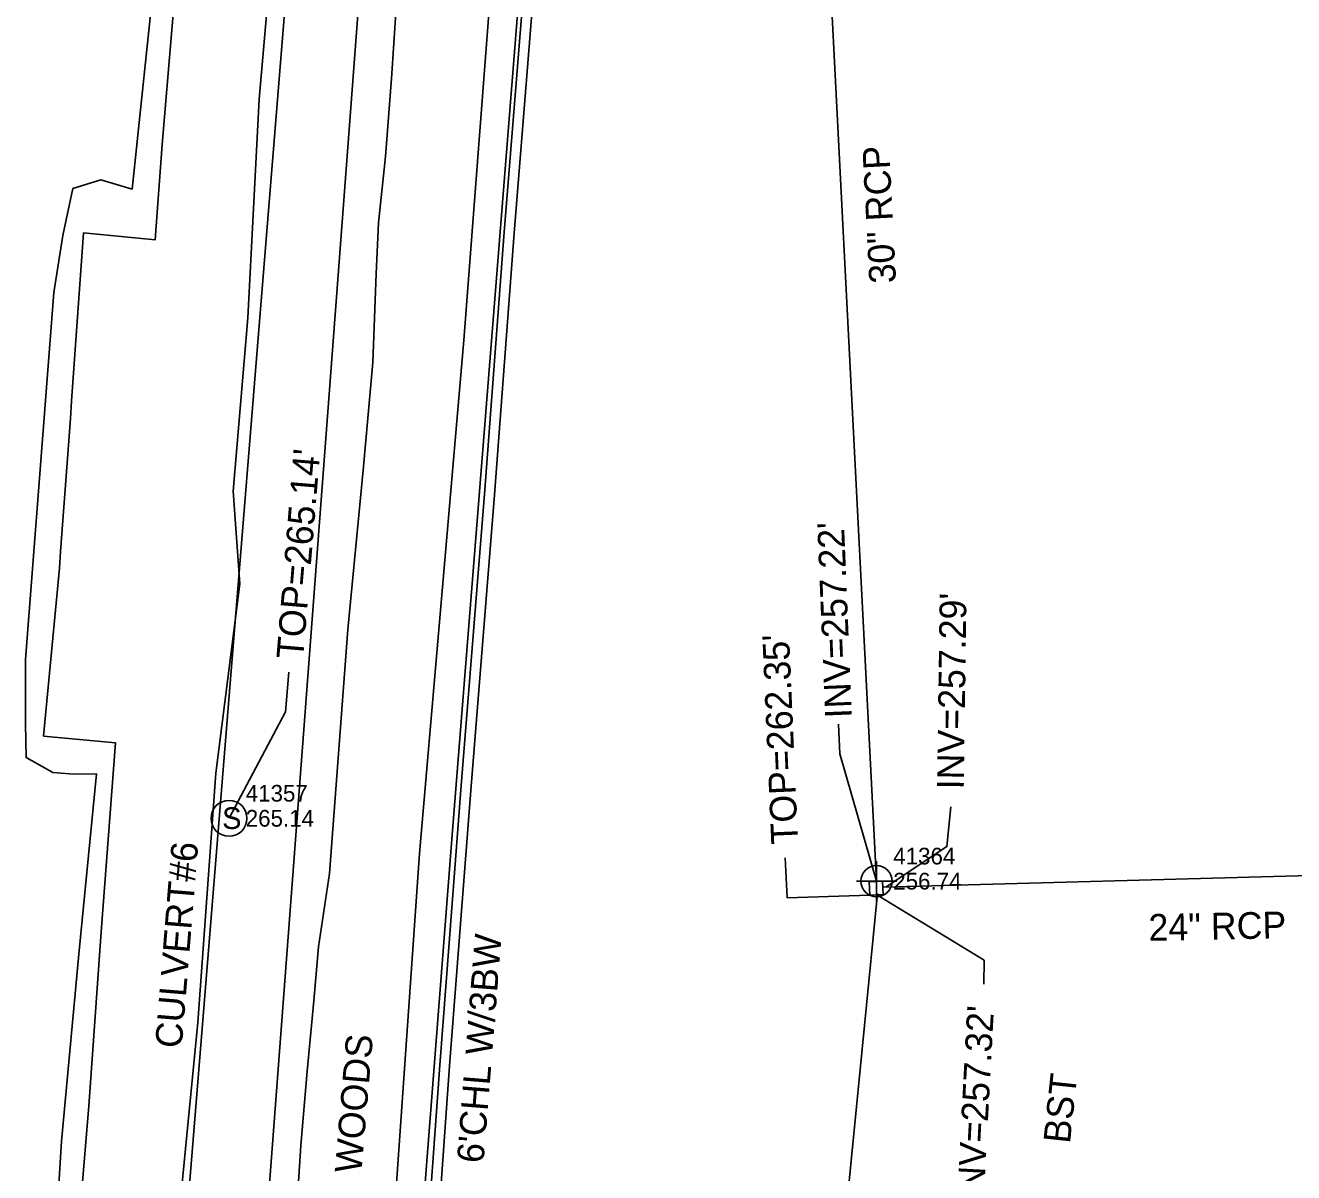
# Model space of a CAD drawing. Extents: x 2100323 to 2109811, y 740376 to 749755.
# Drawn here: x 2105513.9 to 2105703.7, y 742687.9 to 742859.7 of the extents above; entities that cross this region are included whole.
import ezdxf

# ---------------------------------------------------------------- set-up
doc = ezdxf.new("R2010")
doc.units = 0
for name, color, linetype in [('Exist Building', 7, 'Continuous'), ('Exist Other Culture Fence Line', 7, 'Continuous'), ('Exist Other Culture Fence Line Text', 7, 'Continuous'), ('Exist Roads Curbs', 7, 'Continuous'), ('Exist Roads EOP Other', 7, 'Continuous'), ('Exist Roads Soil Text', 7, 'Continuous'), ('Exist Structure Major Box Culvert or Tunnel Topo', 7, 'Continuous'), ('Exist Structure Major Box Culvert or Tunnel Topo Text', 7, 'Continuous'), ('Exist Structure Minor Drop Inlet', 7, 'Continuous'), ('Exist Structure Minor Drop Inlet Leader', 7, 'Continuous'), ('Exist Structure Minor Drop Inlet Top Elevation', 7, 'Continuous'), ('Exist Structure Minor Pipes RCP 18 Inch', 7, 'Continuous'), ('Exist Structure Minor Pipes RCP 18 Inch Invert', 7, 'Continuous'), ('Exist Structure Minor Pipes RCP 18 Inch Leader', 7, 'Continuous'), ('Exist Structure Minor Pipes RCP 24 Inch', 7, 'Continuous'), ('Exist Structure Minor Pipes RCP 24 Inch Invert', 7, 'Continuous'), ('Exist Structure Minor Pipes RCP 24 Inch Text', 7, 'Continuous'), ('Exist Structure Minor Pipes RCP 30 Inch', 7, 'Continuous'), ('Exist Structure Minor Pipes RCP 30 Inch Cogo Elevation', 7, 'Continuous'), ('Exist Structure Minor Pipes RCP 30 Inch Cogo Number', 7, 'Continuous'), ('Exist Structure Minor Pipes RCP 30 Inch Cogo Point CELL', 7, 'Continuous'), ('Exist Structure Minor Pipes RCP 30 Inch Invert', 7, 'Continuous'), ('Exist Structure Minor Pipes RCP 30 Inch Leader', 7, 'Continuous'), ('Exist Structure Minor Pipes RCP 30 Inch Text', 7, 'Continuous'), ('Exist Structure Minor Storm Sewer Manhole CELL', 7, 'Continuous'), ('Exist Structure Minor Storm Sewer Manhole Cogo Elevation', 7, 'Continuous'), ('Exist Structure Minor Storm Sewer Manhole Cogo Number', 7, 'Continuous'), ('Exist Structure Minor Storm Sewer Manhole Leader', 7, 'Continuous'), ('Exist Structure Minor Storm Sewer Manhole Text', 7, 'Continuous'), ('Exist Vegetation Woods Line', 7, 'Continuous'), ('Exist Vegetation Woods Line Text', 7, 'Continuous')]:
    doc.layers.add(name, color=color, linetype=linetype)

msp = doc.modelspace()

# ---------------------------------------------------------------- linework, layer by layer
at = {"layer": 'Exist Building'}
msp.add_lwpolyline([(2105558.54, 742983.23), (2105542.16, 742958.58), (2105535.86, 742949.2), (2105534.81, 742932.08), (2105534.08, 742919.31), (2105539.47, 742905.92), (2105537.52, 742883.74), (2105536.13, 742863.11), (2105534.35, 742841.85), (2105533.32, 742827.56), (2105522.56, 742828.59), (2105520.76, 742803.41), (2105520.65, 742800.81), (2105519.11, 742780.87), (2105518.99, 742778.38), (2105516.61, 742753.26), (2105527.37, 742752.23), (2105525.2, 742723.96), (2105523.37, 742697.86), (2105521.32, 742673.34), (2105518.92, 742640.24), (2105516.54, 742610.05), (2105515.43, 742584.56)], dxfattribs=at)
at = {"layer": 'Exist Other Culture Fence Line'}
msp.add_lwpolyline([(2105558.62, 742506.4), (2105565.72, 742583.51), (2105577.76, 742738.47), (2105587.46, 742860.1), (2105595.44, 742974.93), (2105672, 742969.83), (2105709.69, 742967.73)], dxfattribs=at)
at = {"layer": 'Exist Roads Curbs'}
msp.add_lwpolyline([(2105562.89, 742539.41), (2105563.46, 742544.41), (2105566.01, 742573.1), (2105568.92, 742610.39), (2105572.91, 742662.45), (2105575.9, 742703.99), (2105579.11, 742745.87), (2105582.58, 742789.5), (2105585.54, 742828.69), (2105588.73, 742868.42), (2105592.1, 742913.09)], dxfattribs=at)
at = {"layer": 'Exist Roads EOP Other'}
for points in [[(2105559.17, 742983.58), (2105567.26, 742981.75), (2105568.25, 742980.77), (2105567.97, 742978.52), (2105566.81, 742975.99), (2105565.54, 742973.79), (2105564.03, 742972.1), (2105561.8, 742970.69), (2105559.37, 742969.04), (2105557.67, 742967.78), (2105557.17, 742941.7), (2105555.06, 742924.8), (2105554.64, 742908.39), (2105551.59, 742879.57), (2105548.89, 742848.6), (2105547.18, 742815.89), (2105545, 742789.93), (2105546, 742776.07)], [(2105564.98, 742539.26), (2105564.96, 742544.27), (2105567.5, 742572.98), (2105570.41, 742610.27), (2105574.41, 742662.34), (2105577.39, 742703.87), (2105580.61, 742745.75), (2105584.08, 742789.38), (2105587.04, 742828.57), (2105590.23, 742868.3), (2105593.6, 742912.98)], [(2105523.18, 742519.27), (2105527.74, 742551.42), (2105529.68, 742579.58), (2105532.03, 742613.28), (2105534.48, 742650.43), (2105536.2, 742674.62), (2105539.68, 742710.4), (2105542.4, 742747.73), (2105546, 742776.07)]]:
    msp.add_lwpolyline(points, dxfattribs=at)
at = {"layer": 'Exist Structure Major Box Culvert or Tunnel Topo'}
for p, q in [((2105535.55, 742489.71), (2105572.99, 742985.25)), ((2105562.58, 742983.93), (2105522.63, 742491.25))]:
    msp.add_line(p, q, dxfattribs=at)
at = {"layer": 'Exist Structure Minor Drop Inlet'}
msp.add_lwpolyline([(2105642.2, 742731.55), (2105642.29, 742729.55), (2105640.28, 742729.46), (2105640.19, 742731.46)], close=True, dxfattribs=at)
at = {"layer": 'Exist Structure Minor Drop Inlet Leader'}
msp.add_lwpolyline([(2105640.28, 742729.46), (2105627.89, 742729.06), (2105627.63, 742735.05)], dxfattribs=at)
at = {"layer": 'Exist Structure Minor Drop Inlet Top Elevation'}
msp.add_lwpolyline([(2105642.75, 742730.71), (2105651.82, 742736.72), (2105652.43, 742742.69)], dxfattribs=at)
at = {"layer": 'Exist Structure Minor Pipes RCP 18 Inch'}
msp.add_line((2105628.39, 742597.1), (2105641.45, 742729.68), dxfattribs=at)
at = {"layer": 'Exist Structure Minor Pipes RCP 18 Inch Leader'}
msp.add_lwpolyline([(2105641.36, 742729.47), (2105657.4, 742719.7), (2105657.36, 742716.14)], dxfattribs=at)
at = {"layer": 'Exist Structure Minor Pipes RCP 24 Inch'}
msp.add_line((2105642.24, 742730.64), (2105758.66, 742733.81), dxfattribs=at)
at = {"layer": 'Exist Structure Minor Pipes RCP 30 Inch'}
msp.add_line((2105630.55, 742941.63), (2105641.29, 742731.54), dxfattribs=at)
at = {"layer": 'Exist Structure Minor Pipes RCP 30 Inch Cogo Point CELL'}
msp.add_lwpolyline([(2105641.29, 742734.54), (2105641.29, 742728.54), (2105641.29, 742731.54), (2105644.29, 742731.54), (2105638.29, 742731.54)], dxfattribs=at)
msp.add_circle((2105641.29, 742731.54), 2.34, dxfattribs=at)
at = {"layer": 'Exist Structure Minor Pipes RCP 30 Inch Leader'}
msp.add_lwpolyline([(2105641.29, 742731.54), (2105635.81, 742750.6), (2105635.6, 742755.05)], dxfattribs=at)
at = {"layer": 'Exist Structure Minor Storm Sewer Manhole CELL'}
msp.add_circle((2105544.36, 742740.95), 2.69, dxfattribs=at)
at = {"layer": 'Exist Structure Minor Storm Sewer Manhole Leader'}
msp.add_lwpolyline([(2105544.36, 742740.95), (2105552.79, 742756.87), (2105553.29, 742762.85)], dxfattribs=at)
at = {"layer": 'Exist Vegetation Woods Line'}
for points in [[(2105536.93, 742902.65), (2105529.87, 742835.16), (2105525.15, 742836.55), (2105520.99, 742835.24), (2105519.46, 742828.19), (2105518.13, 742819.66), (2105513.87, 742764.71), (2105513.89, 742755.15), (2105513.98, 742750.03), (2105517.98, 742747.81), (2105521.14, 742747.54), (2105524.52, 742747.61), (2105521.87, 742720.61), (2105519.27, 742692.59)], [(2105585.2, 742886.9), (2105579.51, 742812.55), (2105572.89, 742735.68), (2105567.72, 742661.92)], [(2105554.35, 742680.35), (2105555.11, 742691.95), (2105556.06, 742703.11), (2105557.08, 742713.64), (2105557.77, 742721.72), (2105559.38, 742732.67), (2105562.17, 742769.23), (2105564.44, 742793.09), (2105565.88, 742809.17), (2105566.38, 742822.5), (2105566.74, 742830.11), (2105567.78, 742840.04), (2105568.69, 742851.72), (2105569.38, 742862.29)], [(2105519.27, 742692.59), (2105517.5, 742663.26)]]:
    msp.add_lwpolyline(points, dxfattribs=at)

# ---------------------------------------------------------------- texts
at = {"layer": 'Exist Other Culture Fence Line Text'}
msp.add_text("6'CHL W/3BW", height=4, rotation=85.4412, dxfattribs=at).set_placement((2105582.45, 742689.24))
at = {"layer": 'Exist Roads Soil Text'}
msp.add_text('BST', height=4, rotation=83.8864, dxfattribs=at).set_placement((2105670.24, 742692.16))
at = {"layer": 'Exist Structure Major Box Culvert or Tunnel Topo Text'}
msp.add_text('CULVERT#6', height=4, rotation=85.3643, dxfattribs=at).set_placement((2105537.27, 742706.44))
at = {"layer": 'Exist Structure Minor Drop Inlet Top Elevation'}
msp.add_text("TOP=262.35'", height=4, rotation=92.4588, dxfattribs=at).set_placement((2105629.54, 742737.13))
at = {"layer": 'Exist Structure Minor Pipes RCP 18 Inch Invert'}
msp.add_text("INV=257.32'", height=4, rotation=86.9491, dxfattribs=at).set_placement((2105657.32, 742683.42))
at = {"layer": 'Exist Structure Minor Pipes RCP 24 Inch Invert'}
msp.add_text("INV=257.29'", height=4, rotation=89.2079, dxfattribs=at).set_placement((2105654.35, 742745.26))
at = {"layer": 'Exist Structure Minor Pipes RCP 24 Inch Text'}
msp.add_text('24" RCP', height=4, rotation=1.1366, dxfattribs=at).set_placement((2105682.04, 742722.6))
at = {"layer": 'Exist Structure Minor Pipes RCP 30 Inch Cogo Elevation'}
msp.add_text('256.74', height=2.5, dxfattribs=at).set_placement((2105643.79, 742730.29))
at = {"layer": 'Exist Structure Minor Pipes RCP 30 Inch Cogo Number'}
msp.add_text('41364', height=2.5, dxfattribs=at).set_placement((2105643.79, 742734.04))
at = {"layer": 'Exist Structure Minor Pipes RCP 30 Inch Invert'}
msp.add_text("INV=257.22'", height=4, rotation=92.335, dxfattribs=at).set_placement((2105637.61, 742756.01))
at = {"layer": 'Exist Structure Minor Pipes RCP 30 Inch Text'}
msp.add_text('30" RCP', height=4, rotation=92.9256, dxfattribs=at).set_placement((2105644.22, 742821.13))
at = {"layer": 'Exist Structure Minor Storm Sewer Manhole CELL'}
msp.add_text('S', height=3.25, dxfattribs=at).set_placement((2105543.33, 742739.35))
at = {"layer": 'Exist Structure Minor Storm Sewer Manhole Cogo Elevation'}
msp.add_text('265.14', height=2.5, dxfattribs=at).set_placement((2105546.86, 742739.7))
at = {"layer": 'Exist Structure Minor Storm Sewer Manhole Cogo Number'}
msp.add_text('41357', height=2.5, dxfattribs=at).set_placement((2105546.86, 742743.45))
at = {"layer": 'Exist Structure Minor Storm Sewer Manhole Text'}
msp.add_text("TOP=265.14'", height=4, rotation=85.2814, dxfattribs=at).set_placement((2105555.44, 742764.68))
at = {"layer": 'Exist Vegetation Woods Line Text'}
msp.add_text('WOODS', height=4, rotation=85.1511, dxfattribs=at).set_placement((2105564.17, 742687.73))

doc.saveas('drawing.dxf')
